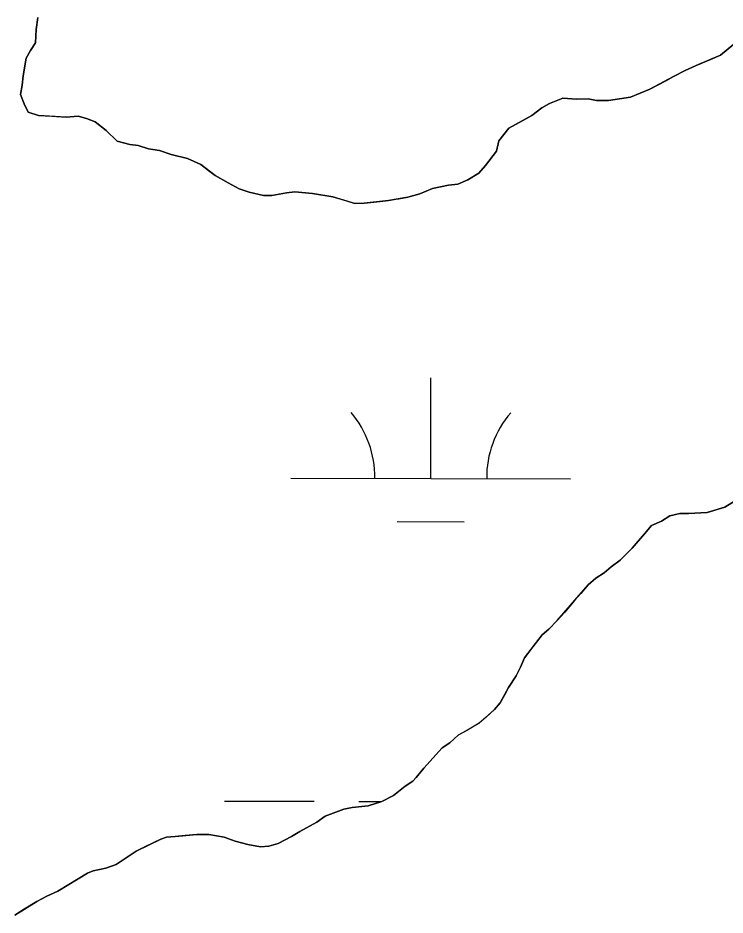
# Model space of a CAD drawing. Extents: x 3177385 to 3215275, y 903885 to 929304.
# Drawn here: x 3187350.8 to 3187603.6, y 924046.5 to 924367 of the extents above; entities that cross this region are included whole.
import ezdxf

# ---------------------------------------------------------------- set-up
doc = ezdxf.new("R2010")
doc.units = 0
for name, color, linetype in [('V-SITE-VEGE', 7, 'Continuous'), ('V-TOPO-SHOR', 7, 'Continuous'), ('V-WETL-SWMP', 7, 'Continuous')]:
    doc.layers.add(name, color=color, linetype=linetype)

msp = doc.modelspace()

# ---------------------------------------------------------------- linework, layer by layer
at = {"layer": 'V-SITE-VEGE'}
for p, q in [((3187357.38, 924362.93), (3187357.96, 924367.16)), ((3187357.11, 924358.1), (3187357.38, 924362.93)), ((3187355.31, 924355.37), (3187357.11, 924358.1)), ((3187606.79, 924357.66), (3187601.98, 924353.71)), ((3187353.82, 924352.64), (3187355.31, 924355.37)), ((3187601.98, 924353.71), (3187593.25, 924350.04)), ((3187352.64, 924346.3), (3187353.82, 924352.64)), ((3187589.33, 924348.21), (3187585.12, 924346.07)), ((3187593.25, 924350.04), (3187589.33, 924348.21)), ((3187352.36, 924342.98), (3187352.64, 924346.3)), ((3187585.12, 924346.07), (3187576.69, 924341.5)), ((3187351.77, 924339.65), (3187352.36, 924342.98)), ((3187576.69, 924341.5), (3187569.76, 924338.74)), ((3187353, 924336.34), (3187351.77, 924339.65)), ((3187545.61, 924338.31), (3187540.79, 924336.47)), ((3187550.44, 924338.03), (3187545.61, 924338.31)), ((3187554.67, 924338.05), (3187550.44, 924338.03)), ((3187557.69, 924337.47), (3187554.67, 924338.05)), ((3187561.92, 924337.49), (3187557.69, 924337.47)), ((3187569.76, 924338.74), (3187561.92, 924337.49)), ((3187354.53, 924333.33), (3187353, 924336.34)), ((3187538.08, 924334.94), (3187534.47, 924332.21)), ((3187540.79, 924336.47), (3187538.08, 924334.94)), ((3187358.16, 924332.14), (3187354.53, 924333.33)), ((3187368.12, 924331.59), (3187358.16, 924332.14)), ((3187372.35, 924331.91), (3187368.12, 924331.59)), ((3187375.37, 924331.02), (3187372.35, 924331.91)), ((3187378.4, 924329.84), (3187375.37, 924331.02)), ((3187534.47, 924332.21), (3187526.35, 924327.63)), ((3187382.34, 924326.84), (3187378.4, 924329.84)), ((3187386.29, 924322.93), (3187382.34, 924326.84)), ((3187526.35, 924327.63), (3187522.75, 924323.09)), ((3187390.82, 924321.75), (3187386.29, 924322.93)), ((3187393.84, 924321.47), (3187390.82, 924321.75)), ((3187397.47, 924320.28), (3187393.84, 924321.47)), ((3187522.75, 924323.09), (3187521.86, 924319.46)), ((3187401.4, 924319.7), (3187397.47, 924320.28)), ((3187405.64, 924318.21), (3187401.4, 924319.7)), ((3187411.38, 924316.73), (3187405.64, 924318.21)), ((3187521.86, 924319.46), (3187517.96, 924314.3)), ((3187416.22, 924314.65), (3187411.38, 924316.73)), ((3187421.37, 924310.75), (3187416.22, 924314.65)), ((3187517.96, 924314.3), (3187515.56, 924311.57)), ((3187425.92, 924308.06), (3187421.37, 924310.75)), ((3187511.66, 924309.13), (3187508.04, 924307.61)), ((3187515.56, 924311.57), (3187511.66, 924309.13)), ((3187429.85, 924305.97), (3187425.92, 924308.06)), ((3187433.48, 924304.78), (3187429.85, 924305.97)), ((3187498.99, 924306.05), (3187494.47, 924304.21)), ((3187504.72, 924307.28), (3187498.99, 924306.05)), ((3187508.04, 924307.61), (3187504.72, 924307.28)), ((3187438.62, 924303.6), (3187433.48, 924304.78)), ((3187441.64, 924303.61), (3187438.62, 924303.6)), ((3187446.77, 924304.55), (3187441.64, 924303.61)), ((3187449.79, 924304.87), (3187446.77, 924304.55)), ((3187456.13, 924304.3), (3187449.79, 924304.87)), ((3187463.38, 924303.13), (3187456.13, 924304.3)), ((3187471.24, 924300.76), (3187463.38, 924303.13)), ((3187490.25, 924302.98), (3187483.31, 924301.73)), ((3187494.47, 924304.21), (3187490.25, 924302.98)), ((3187474.57, 924300.78), (3187471.24, 924300.76)), ((3187483.31, 924301.73), (3187474.57, 924300.78)), ((3187603.48, 924192.2), (3187609.5, 924195.86)), ((3187583.87, 924189.07), (3187587.49, 924190)), ((3187587.49, 924190), (3187590.51, 924190.01)), ((3187590.51, 924190.01), (3187597.15, 924190.35)), ((3187597.15, 924190.35), (3187603.48, 924192.2)), ((3187577.25, 924185.71), (3187580.86, 924187.24)), ((3187580.86, 924187.24), (3187583.87, 924189.07)), ((3187574.85, 924182.68), (3187577.25, 924185.71)), ((3187570.35, 924177.52), (3187574.85, 924182.68)), ((3187566.15, 924173.28), (3187570.35, 924177.52)), ((3187560.43, 924168.71), (3187562.84, 924170.84)), ((3187562.84, 924170.84), (3187566.15, 924173.28)), ((3187557.42, 924166.89), (3187560.43, 924168.71)), ((3187543.62, 924151.71), (3187554.72, 924164.46)), ((3187554.72, 924164.46), (3187557.42, 924166.89)), ((3187540.62, 924148.68), (3187543.62, 924151.71)), ((3187538.22, 924146.55), (3187540.62, 924148.68)), ((3187531.92, 924138.37), (3187538.22, 924146.55)), ((3187530.43, 924135.04), (3187531.92, 924138.37)), ((3187528.94, 924132.01), (3187530.43, 924135.04)), ((3187526.24, 924127.77), (3187528.94, 924132.01)), ((3187523.25, 924122.32), (3187526.24, 924127.77)), ((3187515.75, 924115.03), (3187521.15, 924119.89)), ((3187521.15, 924119.89), (3187523.25, 924122.32)), ((3187508.22, 924110.76), (3187515.75, 924115.03)), ((3187505.22, 924108.03), (3187508.22, 924110.76)), ((3187502.51, 924106.2), (3187505.22, 924108.03)), ((3187495.91, 924098.92), (3187502.51, 924106.2)), ((3187493.21, 924095.58), (3187495.91, 924098.92)), ((3187489.3, 924092.54), (3187492.01, 924094.37)), ((3187492.01, 924094.37), (3187493.21, 924095.58)), ((3187485.1, 924089.2), (3187489.3, 924092.54)), ((3187480.88, 924087.06), (3187485.1, 924089.2)), ((3187460.68, 924081.82), (3187467.31, 924084.27)), ((3187467.31, 924084.27), (3187470.33, 924084.89)), ((3187470.33, 924084.89), (3187476.06, 924085.52)), ((3187476.06, 924085.52), (3187480.88, 924087.06)), ((3187457.67, 924079.69), (3187460.68, 924081.82)), ((3187451.65, 924076.33), (3187457.67, 924079.69)), ((3187403.96, 924074.26), (3187406.98, 924074.57)), ((3187406.98, 924074.57), (3187414.83, 924075.22)), ((3187414.83, 924075.22), (3187419.05, 924075.25)), ((3187419.05, 924075.25), (3187424.49, 924074.37)), ((3187448.65, 924074.5), (3187451.65, 924076.33)), ((3187393.12, 924069.37), (3187401.85, 924073.64)), ((3187401.85, 924073.64), (3187403.96, 924074.26)), ((3187424.49, 924074.37), (3187428.43, 924072.88)), ((3187428.43, 924072.88), (3187432.96, 924071.7)), ((3187432.96, 924071.7), (3187437.49, 924070.82)), ((3187440.51, 924071.14), (3187443.83, 924072.06)), ((3187443.83, 924072.06), (3187448.65, 924074.5)), ((3187385.9, 924064.5), (3187393.12, 924069.37)), ((3187437.49, 924070.82), (3187440.51, 924071.14)), ((3187375.65, 924061.42), (3187377.76, 924062.34)), ((3187377.76, 924062.34), (3187382.29, 924063.27)), ((3187382.29, 924063.27), (3187385.9, 924064.5)), ((3187365.12, 924055.02), (3187375.65, 924061.42)), ((3187357.59, 924051.36), (3187361.21, 924053.19)), ((3187361.21, 924053.19), (3187365.12, 924055.02)), ((3187349.77, 924046.48), (3187357.59, 924051.36))]:
    msp.add_line(p, q, dxfattribs=at)
at = {"layer": 'V-TOPO-SHOR'}
for points in [[(3187357.96, 924367.16), (3187357.38, 924362.93), (3187357.11, 924358.1), (3187355.31, 924355.37), (3187353.82, 924352.64), (3187352.65, 924346.3), (3187352.36, 924342.98), (3187351.77, 924339.65), (3187353, 924336.34), (3187354.53, 924333.33), (3187358.16, 924332.14), (3187362.99, 924331.86), (3187368.12, 924331.59), (3187372.35, 924331.91), (3187375.37, 924331.03), (3187378.4, 924329.84), (3187382.34, 924326.84), (3187386.29, 924322.93), (3187390.82, 924321.75), (3187393.84, 924321.47), (3187397.47, 924320.28), (3187401.4, 924319.7), (3187405.64, 924318.21), (3187411.38, 924316.73), (3187416.22, 924314.65), (3187418.95, 924312.55), (3187421.37, 924310.75), (3187425.92, 924308.06), (3187429.85, 924305.97), (3187433.48, 924304.78), (3187438.62, 924303.6), (3187441.64, 924303.61), (3187446.77, 924304.55), (3187449.79, 924304.87), (3187456.13, 924304.3), (3187463.38, 924303.13), (3187468.22, 924301.65), (3187471.24, 924300.76), (3187474.57, 924300.78), (3187480.3, 924301.41), (3187483.31, 924301.73), (3187486.64, 924302.36), (3187486.94, 924302.36), (3187490.25, 924302.98), (3187494.47, 924304.21), (3187498.99, 924306.05), (3187504.72, 924307.28), (3187508.04, 924307.61), (3187511.66, 924309.13), (3187515.56, 924311.57), (3187517.96, 924314.3), (3187521.86, 924319.46), (3187522.75, 924323.09), (3187526.35, 924327.63), (3187530.26, 924329.77), (3187534.47, 924332.21), (3187538.08, 924334.94), (3187540.79, 924336.47), (3187545.61, 924338.31), (3187550.44, 924338.03), (3187554.67, 924338.05), (3187557.69, 924337.47), (3187561.92, 924337.49), (3187565.84, 924338.12), (3187569.76, 924338.74), (3187576.69, 924341.5), (3187579.4, 924343.02), (3187582.41, 924344.55), (3187585.12, 924346.07), (3187589.33, 924348.21), (3187593.25, 924350.04), (3187598.37, 924352.18), (3187601.98, 924353.71), (3187606.79, 924357.66)], [(3187606.49, 924194.03), (3187603.48, 924192.2), (3187597.15, 924190.35), (3187590.51, 924190.01), (3187587.49, 924190), (3187583.87, 924189.07), (3187580.86, 924187.24), (3187577.25, 924185.71), (3187574.85, 924182.68), (3187570.35, 924177.52), (3187566.15, 924173.27), (3187562.84, 924170.84), (3187560.44, 924168.71), (3187557.42, 924166.89), (3187554.72, 924164.46), (3187552.02, 924161.42), (3187549.92, 924159), (3187546.32, 924154.75), (3187543.62, 924151.71), (3187540.62, 924148.68), (3187538.22, 924146.55), (3187534.92, 924142.31), (3187531.92, 924138.37), (3187530.43, 924135.04), (3187528.94, 924132.01), (3187526.24, 924127.77), (3187524.75, 924125.04), (3187523.25, 924122.32), (3187521.15, 924119.89)], [(3187521.15, 924119.89), (3187518.15, 924117.15), (3187515.75, 924115.03), (3187511.53, 924112.59), (3187508.22, 924110.76), (3187505.22, 924108.03), (3187502.51, 924106.2), (3187495.91, 924098.92), (3187493.21, 924095.58), (3187492.01, 924094.37), (3187489.3, 924092.54), (3187485.1, 924089.2), (3187480.88, 924087.06), (3187476.06, 924085.52), (3187470.33, 924084.89), (3187467.31, 924084.27), (3187460.68, 924081.82), (3187457.67, 924079.69), (3187451.65, 924076.33), (3187448.65, 924074.5), (3187443.83, 924072.06), (3187440.51, 924071.14), (3187437.49, 924070.82), (3187432.96, 924071.7), (3187428.43, 924072.88), (3187424.49, 924074.37), (3187419.05, 924075.25), (3187414.83, 924075.22), (3187410.6, 924074.9), (3187406.98, 924074.57), (3187403.96, 924074.26), (3187401.85, 924073.64), (3187396.13, 924070.89), (3187393.12, 924069.37), (3187390.41, 924067.54), (3187385.9, 924064.5), (3187382.29, 924063.27), (3187377.76, 924062.34), (3187375.65, 924061.42), (3187369.04, 924057.46), (3187365.12, 924055.02), (3187361.21, 924053.19), (3187357.6, 924051.36), (3187353.08, 924048.62), (3187349.77, 924046.48)]]:
    msp.add_lwpolyline(points, dxfattribs=at)
at = {"layer": 'V-WETL-SWMP'}
for p, q in [((3187498.38, 924202.48), (3187498.47, 924238.48)), ((3187448.38, 924202.6), (3187548.38, 924202.36)), ((3187486.35, 924187.08), (3187510.35, 924187.02)), ((3187424.71, 924087.22), (3187456.71, 924087.14)), ((3187472.71, 924087.11), (3187480.93, 924087.09))]:
    msp.add_line(p, q, dxfattribs=at)
for points in [[(3187357.96, 924367.16), (3187357.38, 924362.93), (3187357.11, 924358.1), (3187355.31, 924355.37), (3187353.82, 924352.64), (3187352.64, 924346.3), (3187352.36, 924342.97), (3187351.78, 924339.65), (3187353, 924336.34), (3187354.53, 924333.33), (3187358.16, 924332.14), (3187362.99, 924331.86), (3187368.12, 924331.59), (3187372.35, 924331.91), (3187375.37, 924331.03), (3187378.4, 924329.83), (3187382.34, 924326.84), (3187386.29, 924322.93), (3187390.82, 924321.75), (3187393.84, 924321.47), (3187397.47, 924320.28), (3187401.4, 924319.7), (3187405.63, 924318.21), (3187411.38, 924316.73), (3187416.22, 924314.65), (3187418.95, 924312.55), (3187421.37, 924310.75), (3187425.92, 924308.06), (3187429.85, 924305.97), (3187433.48, 924304.78), (3187438.62, 924303.6), (3187441.64, 924303.62), (3187446.77, 924304.55), (3187449.79, 924304.87), (3187456.13, 924304.3), (3187463.38, 924303.13), (3187468.22, 924301.65), (3187471.25, 924300.76), (3187474.57, 924300.78), (3187480.3, 924301.41), (3187483.32, 924301.73), (3187486.63, 924302.35), (3187486.94, 924302.36), (3187490.25, 924302.98), (3187494.47, 924304.21), (3187498.99, 924306.05), (3187504.72, 924307.29), (3187508.04, 924307.61), (3187511.66, 924309.13), (3187515.57, 924311.57), (3187517.97, 924314.3), (3187521.86, 924319.46), (3187522.75, 924323.08), (3187526.35, 924327.63), (3187530.26, 924329.77), (3187534.47, 924332.21), (3187538.08, 924334.94), (3187540.79, 924336.47), (3187545.61, 924338.31), (3187550.44, 924338.03), (3187554.67, 924338.05), (3187557.69, 924337.47), (3187561.92, 924337.49), (3187569.76, 924338.74), (3187576.69, 924341.5), (3187579.4, 924343.02), (3187582.41, 924344.55), (3187585.12, 924346.07), (3187589.33, 924348.21), (3187593.25, 924350.04), (3187598.37, 924352.18), (3187601.98, 924353.71), (3187606.79, 924357.66)], [(3187609.5, 924195.85), (3187603.48, 924192.2), (3187597.15, 924190.35), (3187590.51, 924190.01), (3187587.49, 924190), (3187583.87, 924189.07), (3187580.86, 924187.24), (3187577.25, 924185.71), (3187574.85, 924182.68), (3187570.35, 924177.52), (3187566.15, 924173.27), (3187562.84, 924170.84), (3187560.43, 924168.71), (3187557.43, 924166.89), (3187554.72, 924164.46), (3187552.02, 924161.42), (3187549.92, 924158.99), (3187546.32, 924154.75), (3187543.62, 924151.71), (3187540.62, 924148.68), (3187538.22, 924146.55), (3187534.92, 924142.31), (3187531.92, 924138.37), (3187530.43, 924135.04), (3187528.94, 924132.01), (3187526.24, 924127.77), (3187523.25, 924122.32), (3187521.15, 924119.89), (3187518.15, 924117.16), (3187515.75, 924115.03), (3187511.53, 924112.59), (3187508.22, 924110.76), (3187505.22, 924108.03), (3187502.51, 924106.2), (3187495.91, 924098.92), (3187493.21, 924095.58), (3187492.01, 924094.37), (3187489.3, 924092.54)], [(3187489.3, 924092.54), (3187485.09, 924089.2), (3187480.88, 924087.06), (3187476.06, 924085.52), (3187470.32, 924084.89), (3187467.31, 924084.27), (3187460.68, 924081.82), (3187457.67, 924079.69), (3187451.65, 924076.33), (3187448.64, 924074.5), (3187443.83, 924072.06), (3187440.51, 924071.14), (3187437.49, 924070.82), (3187432.96, 924071.7), (3187428.43, 924072.88), (3187424.49, 924074.37), (3187419.05, 924075.25), (3187414.83, 924075.22), (3187410.6, 924074.9), (3187406.98, 924074.58), (3187403.96, 924074.26), (3187401.85, 924073.64), (3187396.13, 924070.89), (3187393.12, 924069.37), (3187385.9, 924064.5), (3187382.29, 924063.27), (3187377.76, 924062.34), (3187375.65, 924061.42), (3187369.03, 924057.46), (3187365.12, 924055.02), (3187361.21, 924053.19), (3187357.6, 924051.36), (3187353.08, 924048.62), (3187349.77, 924046.48)]]:
    msp.add_lwpolyline(points, dxfattribs=at)
for centre, start, end in [((3187443.14, 924203.08), 359.0948, 40.6385), ((3187553.63, 924202.83), 139.0948, 180.6385)]:
    msp.add_arc(centre, 35.25, start, end, dxfattribs=at)

doc.saveas('drawing.dxf')
